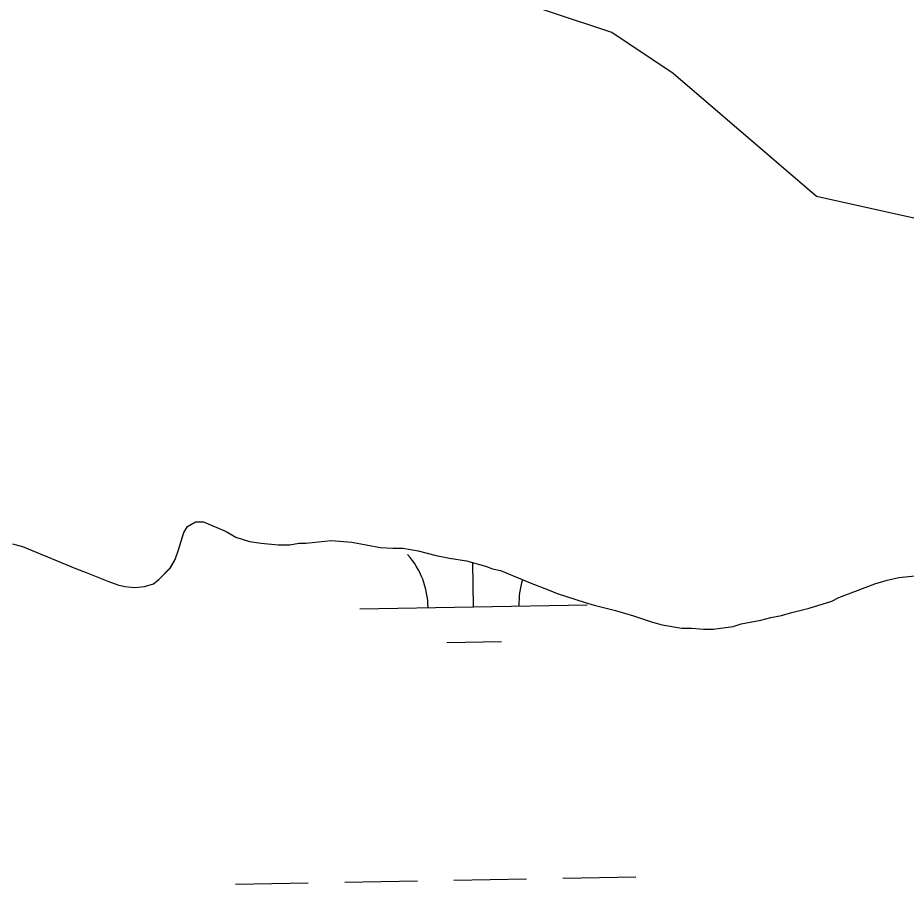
# Model space of a CAD drawing. Extents: x 3957609 to 3995875, y 234277 to 260273.
# Drawn here: x 3972892.4 to 3973283.1, y 257107.6 to 257488.6 of the extents above; entities that cross this region are included whole.
import ezdxf

# ---------------------------------------------------------------- set-up
doc = ezdxf.new("R2010")
doc.units = 0
doc.layers.add('V-TOPO-SHOR', color=7, linetype='Continuous')
doc.layers.add('V-WETL-SWMP', color=7, linetype='Continuous')

msp = doc.modelspace()

# ---------------------------------------------------------------- linework, layer by layer
at = {"layer": 'V-TOPO-SHOR'}
msp.add_lwpolyline([(3973396.732, 257617.222), (3973450.746, 257590.197), (3973459.748, 257527.138), (3973477.753, 257482.095), (3973459.748, 257446.062), (3973405.734, 257428.045), (3973324.713, 257392.011), (3973243.692, 257410.028), (3973180.675, 257464.078), (3973153.668, 257482.095), (3973072.647, 257509.121), (3973036.638, 257545.155), (3973000.628, 257599.205), (3973009.631, 257626.231), (3973108.657, 257635.239), (3973180.675, 257626.231)], close=True, dxfattribs=at)
msp.add_lwpolyline([(3972890.122, 257257.286), (3972894.464, 257256.115), (3972918.157, 257246.309), (3972922.499, 257244.742), (3972931.975, 257240.82), (3972936.319, 257239.254), (3972939.477, 257238.471), (3972943.816, 257238.088), (3972948.154, 257238.494), (3972952.096, 257239.686), (3972954.458, 257241.664), (3972959.574, 257246.805), (3972961.538, 257250.358), (3972963.104, 257254.702), (3972965.453, 257262.204), (3972967.024, 257264.968), (3972970.569, 257266.949), (3972974.121, 257266.957), (3972983.992, 257262.642), (3972988.338, 257260.287), (3972994.259, 257258.329), (3972999.389, 257257.551), (3973006.885, 257256.781), (3973012.013, 257256.793), (3973015.955, 257257.592), (3973019.111, 257257.6), (3973030.154, 257258.808), (3973039.229, 257258.042), (3973051.857, 257255.705), (3973057.38, 257255.324), (3973061.72, 257255.335), (3973068.429, 257254.167), (3973076.324, 257252.213), (3973082.243, 257251.044), (3973089.74, 257249.881), (3973098.031, 257247.534), (3973101.189, 257246.358), (3973104.74, 257245.578), (3973117.771, 257240.085), (3973126.064, 257236.95), (3973129.617, 257235.381), (3973141.854, 257231.465), (3973145.802, 257230.292), (3973155.274, 257227.949), (3973163.169, 257225.602), (3973171.46, 257222.859), (3973175.802, 257221.686), (3973184.483, 257220.13), (3973188.825, 257220.14), (3973193.953, 257219.759), (3973198.293, 257219.769), (3973201.447, 257220.17), (3973206.968, 257220.973), (3973210.513, 257222.165), (3973219.188, 257223.765), (3973223.524, 257224.959), (3973228.257, 257225.757), (3973232.197, 257226.951), (3973240.477, 257228.942), (3973250.33, 257232.123), (3973253.482, 257233.708), (3973269.248, 257239.663), (3973274.767, 257241.255), (3973279.891, 257242.451), (3973286.989, 257243.258)], dxfattribs=at)
at = {"layer": 'V-WETL-SWMP'}
for p, q in [((3972967.024, 257264.968), (3972970.57, 257266.949)), ((3972970.57, 257266.949), (3972974.12, 257266.957)), ((3972974.12, 257266.957), (3972983.992, 257262.642)), ((3972963.105, 257254.702), (3972965.453, 257262.203)), ((3972965.453, 257262.203), (3972967.024, 257264.968)), ((3972983.992, 257262.642), (3972988.337, 257260.286)), ((3972890.122, 257257.287), (3972894.464, 257256.114)), ((3972988.337, 257260.286), (3972994.259, 257258.328)), ((3972994.259, 257258.328), (3972999.389, 257257.551)), ((3972999.389, 257257.551), (3973006.885, 257256.78)), ((3973012.013, 257256.793), (3973015.956, 257257.591)), ((3973015.956, 257257.591), (3973019.112, 257257.599)), ((3973019.112, 257257.599), (3973030.154, 257258.809)), ((3973030.154, 257258.809), (3973039.229, 257258.042)), ((3973039.229, 257258.042), (3973051.857, 257255.706)), ((3972894.464, 257256.114), (3972918.156, 257246.31)), ((3972961.537, 257250.359), (3972963.105, 257254.702)), ((3973006.885, 257256.78), (3973012.013, 257256.793)), ((3973051.857, 257255.706), (3973057.381, 257255.324)), ((3973057.381, 257255.324), (3973061.72, 257255.335)), ((3973061.72, 257255.335), (3973068.429, 257254.168)), ((3973068.429, 257254.168), (3973076.323, 257252.214)), ((3972959.573, 257246.804), (3972961.537, 257250.359)), ((3973076.323, 257252.214), (3973082.243, 257251.045)), ((3973082.243, 257251.045), (3973089.74, 257249.88)), ((3973089.74, 257249.88), (3973098.03, 257247.533)), ((3972918.156, 257246.31), (3972922.499, 257244.742)), ((3972954.458, 257241.664), (3972959.573, 257246.804)), ((3973092.808, 257229.595), (3973092.453, 257249.112)), ((3973098.03, 257247.533), (3973101.188, 257246.358)), ((3973101.188, 257246.358), (3973104.74, 257245.577)), ((3973104.74, 257245.577), (3973117.771, 257240.086)), ((3972922.499, 257244.742), (3972931.975, 257240.82)), ((3972952.096, 257239.686), (3972954.458, 257241.664)), ((3973274.766, 257241.255), (3973279.892, 257242.45)), ((3973279.892, 257242.45), (3973286.99, 257243.257)), ((3972931.975, 257240.82), (3972936.318, 257239.253)), ((3972936.318, 257239.253), (3972939.476, 257238.472)), ((3972939.476, 257238.472), (3972943.816, 257238.088)), ((3972943.816, 257238.088), (3972948.154, 257238.493)), ((3972948.154, 257238.493), (3972952.096, 257239.686)), ((3973117.771, 257240.086), (3973126.063, 257236.95)), ((3973253.483, 257233.708), (3973269.248, 257239.663)), ((3973269.248, 257239.663), (3973274.766, 257241.255)), ((3973126.063, 257236.95), (3973129.617, 257235.381)), ((3973129.617, 257235.381), (3973141.854, 257231.466)), ((3973042.816, 257228.686), (3973142.799, 257230.504)), ((3973141.854, 257231.466), (3973145.802, 257230.292)), ((3973145.802, 257230.292), (3973155.275, 257227.948)), ((3973240.477, 257228.943), (3973250.331, 257232.123)), ((3973250.331, 257232.123), (3973253.483, 257233.708)), ((3973155.275, 257227.948), (3973163.17, 257225.601)), ((3973228.257, 257225.758), (3973232.198, 257226.951)), ((3973232.198, 257226.951), (3973240.477, 257228.943)), ((3973163.17, 257225.601), (3973171.46, 257222.859)), ((3973171.46, 257222.859), (3973175.802, 257221.686)), ((3973206.967, 257220.973), (3973210.514, 257222.165)), ((3973210.514, 257222.165), (3973219.189, 257223.764)), ((3973219.189, 257223.764), (3973223.525, 257224.958)), ((3973223.525, 257224.958), (3973228.257, 257225.758)), ((3973175.802, 257221.686), (3973184.484, 257220.13)), ((3973184.484, 257220.13), (3973188.824, 257220.14)), ((3973188.824, 257220.14), (3973193.953, 257219.758)), ((3973193.953, 257219.758), (3973198.292, 257219.769)), ((3973198.292, 257219.769), (3973201.446, 257220.171)), ((3973201.446, 257220.171), (3973206.967, 257220.973)), ((3973081.09, 257213.949), (3973105.086, 257214.385)), ((3973036.156, 257108.474), (3973068.151, 257109.056)), ((3973084.148, 257109.347), (3973116.143, 257109.929)), ((3973132.14, 257110.22), (3973164.135, 257110.802)), ((3972988.164, 257107.602), (3973020.159, 257108.184))]:
    msp.add_line(p, q, dxfattribs=at)
msp.add_lwpolyline([(3973396.732, 257617.222), (3973450.746, 257590.197), (3973459.748, 257527.138), (3973477.753, 257482.095), (3973459.748, 257446.062), (3973405.734, 257428.045), (3973324.713, 257392.011), (3973243.692, 257410.028), (3973180.675, 257464.078), (3973153.668, 257482.095), (3973072.647, 257509.121), (3973036.638, 257545.155), (3973000.628, 257599.205), (3973009.631, 257626.231), (3973108.657, 257635.239), (3973180.675, 257626.231)], close=True, dxfattribs=at)
for centre, start, end in [((3973037.565, 257229.066), 0.26988, 41.81354), ((3973148.033, 257231.074), 162.76227, 181.81353)]:
    msp.add_arc(centre, 35.246, start, end, dxfattribs=at)

doc.saveas('drawing.dxf')
